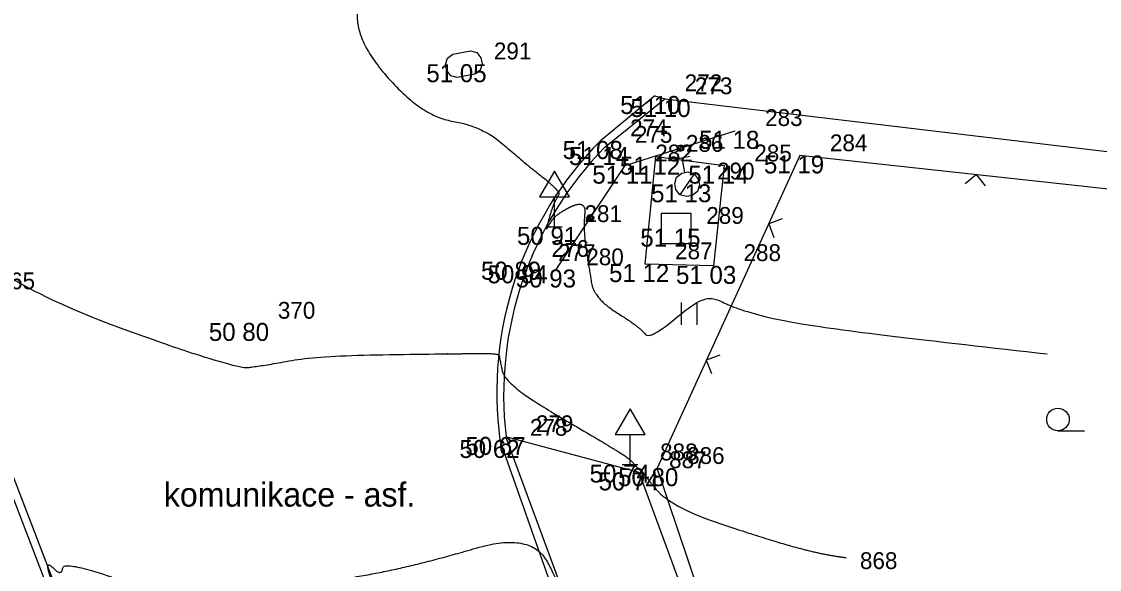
# Model space of a CAD drawing. Extents: x -704017 to -701500, y -1008977 to -1008450.
# Drawn here: x -703990.87 to -703972.91, y -1008664.25 to -1008655.12 of the extents above; entities that cross this region are included whole.
import ezdxf

# ---------------------------------------------------------------- set-up
doc = ezdxf.new("R2010")
doc.units = 0
for name, color, linetype in [('Z_body', 7, 'Continuous'), ('Z_body_cisla', 7, 'Continuous'), ('Z_body_vysky', 7, 'Continuous'), ('Z_chodnik', 7, 'Continuous'), ('Z_dopravni_znaceni', 7, 'Continuous'), ('Z_komunikace', 7, 'Continuous'), ('Z_obruby', 7, 'Continuous'), ('Z_oploceni', 7, 'Continuous'), ('Z_popis', 7, 'Continuous'), ('Z_rozhrani_ploch', 7, 'Continuous'), ('Z_site_znaky_plynovod', 7, 'Continuous'), ('Z_site_znaky_vodovod', 7, 'Continuous'), ('Z_teren_hrany_paty', 7, 'Continuous'), ('Z_vrstevnice_hlavni', 7, 'Continuous'), ('Z_vrstevnice_vedlejsi', 7, 'Continuous'), ('Z_zabradli', 7, 'Continuous')]:
    doc.layers.add(name, color=color, linetype=linetype)

# ---------------------------------------------------------------- blocks, each defined once
blk = doc.blocks.new('POINT_DISPLAY')
blk.add_line((0, 0), (0, 0))
blk = doc.blocks.new('Z212')
for p, q in [((-0.17, 0.17), (0, 0)), ((0, 0), (0.17, 0.17))]:
    blk.add_line(p, q)
blk = doc.blocks.new('Z530')
for p, q in [((-0.05, 0.03), (-0.03, 0.05)), ((-0.05, -0.03), (-0.05, 0.03)), ((-0.03, 0.05), (0.03, 0.05)), ((-0.03, -0.03), (-0.03, 0.03)), ((-0.03, 0.03), (0.03, 0.03)), ((-0.03, -0.03), (0.03, 0.03)), ((0.03, 0.05), (0.05, 0.03)), ((0.03, 0.03), (0.03, -0.03)), ((0.05, 0.03), (0.05, -0.03)), ((-0.03, -0.05), (-0.05, -0.03)), ((0.03, -0.03), (-0.03, -0.03)), ((0.03, -0.05), (-0.03, -0.05)), ((0.05, -0.03), (0.03, -0.05))]:
    blk.add_line(p, q)
blk = doc.blocks.new('Z306')
for p, q in [((-0.13, 0.17), (-0.13, -0.2)), ((0.13, 0.17), (0.13, -0.2))]:
    blk.add_line(p, q)
blk = doc.blocks.new('Z304')
blk.add_line((0, -0.19), (0.44, -0.19))
blk.add_circle((0, 0), 0.188)
blk = doc.blocks.new('Z527')
for p, q in [((0, 0.93), (-0.25, 0.5)), ((0.25, 0.5), (0, 0.93)), ((-0.25, 0.5), (0.25, 0.5)), ((0, 0), (0, 0.5)), ((-0.13, 0), (0.13, 0))]:
    blk.add_line(p, q)
blk = doc.blocks.new('Z18')
for p, q in [((-0.13, 0.45), (0.13, 0.45)), ((0, 0.2), (0, 0.45)), ((-0.15, 0.15), (-0.05, 0.2)), ((-0.05, 0.2), (0.05, 0.2)), ((0.05, 0.2), (0.15, 0.15)), ((-0.2, 0.05), (-0.15, 0.15)), ((-0.2, -0.05), (-0.2, 0.05)), ((0.15, 0.15), (-0.15, -0.15)), ((0.15, 0.15), (0.2, 0.05)), ((0.2, 0.05), (0.2, -0.05)), ((-0.15, -0.15), (-0.2, -0.05)), ((-0.05, -0.2), (-0.15, -0.15)), ((0.15, -0.15), (0.05, -0.2)), ((0.2, -0.05), (0.15, -0.15)), ((0.05, -0.2), (-0.05, -0.2))]:
    blk.add_line(p, q)
blk = doc.blocks.new('Z14')
for p, q in [((-0.25, 0.15), (-0.15, 0.2)), ((-0.15, 0.2), (0.15, 0.2)), ((0.15, 0.2), (0.25, 0.15)), ((-0.3, 0.05), (-0.25, 0.15)), ((-0.3, -0.05), (-0.3, 0.05)), ((0.25, 0.15), (0.3, 0.05)), ((0.3, 0.05), (0.3, -0.05)), ((-0.25, -0.15), (-0.3, -0.05)), ((-0.15, -0.2), (-0.25, -0.15)), ((0.25, -0.15), (0.15, -0.2)), ((0.3, -0.05), (0.25, -0.15)), ((0.15, -0.2), (-0.15, -0.2))]:
    blk.add_line(p, q)
blk = doc.blocks.new('Z608')
for p, q in [((0.25, 0.25), (-0.25, 0.25)), ((-0.25, 0.25), (-0.25, -0.25)), ((0.25, -0.25), (0.25, 0.25)), ((-0.25, -0.25), (0.25, -0.25))]:
    blk.add_line(p, q)

msp = doc.modelspace()

# ---------------------------------------------------------------- linework, layer by layer
at = {"layer": 'Z_chodnik'}
for p, q in [((-703980.58, -1008662.63), (-703982.8, -1008662.04)), ((-703978.51, -1008668.23), (-703980.58, -1008662.63))]:
    msp.add_line(p, q, dxfattribs=at)
at = {"layer": 'Z_komunikace'}
for p, q in [((-703980.32, -1008656.36), (-703981.23, -1008657.11)), ((-703980.32, -1008656.36), (-703980.15, -1008656.41)), ((-703980.15, -1008656.41), (-703971.14, -1008657.48)), ((-703992.64, -1008658.49), (-703989.18, -1008667.44)), ((-703981.87, -1008665.01), (-703982.9, -1008662.09))]:
    msp.add_line(p, q, dxfattribs=at)
msp.add_arc((-703977, -1008661.3), 5.952, 135.2788, 187.6443, dxfattribs=at)
at = {"layer": 'Z_obruby'}
for p, q in [((-703981.15, -1008657.21), (-703980.15, -1008656.41)), ((-703992.74, -1008658.56), (-703989.31, -1008667.49)), ((-703981.75, -1008664.88), (-703982.8, -1008662.04))]:
    msp.add_line(p, q, dxfattribs=at)
msp.add_arc((-703976.94, -1008661.34), 5.897, 135.4969, 186.7813, dxfattribs=at)
at = {"layer": 'Z_rozhrani_ploch'}
for p, q in [((-703980.48, -1008659.16), (-703980.3, -1008657.37)), ((-703980.3, -1008657.37), (-703979.16, -1008657.52)), ((-703979.16, -1008657.52), (-703979.34, -1008659.19)), ((-703979.34, -1008659.19), (-703980.48, -1008659.16))]:
    msp.add_line(p, q, dxfattribs=at)
at = {"layer": 'Z_teren_hrany_paty'}
for p, q in [((-703977.9, -1008657.35), (-703980.28, -1008662.56)), ((-703971.23, -1008658.08), (-703977.9, -1008657.35)), ((-703977.6, -1008670.51), (-703980.28, -1008662.56))]:
    msp.add_line(p, q, dxfattribs=at)
at = {"layer": 'Z_vrstevnice_hlavni'}
msp.add_open_spline([(-704009.834, -1008633.947), (-704008.639, -1008634.898), (-704007.097, -1008636.135), (-704003.977, -1008638.277), (-704003.231, -1008638.819), (-704001.631, -1008639.907), (-704000.867, -1008639.906), (-703997.17, -1008642.409), (-703994.823, -1008643.756), (-703994.703, -1008643.728), (-703993.348, -1008643.651), (-703992.995, -1008642.406), (-703992.399, -1008642.624), (-703992.166, -1008642.575), (-703991.657, -1008642.421), (-703990.877, -1008642.602), (-703990.087, -1008643.243), (-703988.737, -1008643.725), (-703987.719, -1008644.81), (-703986.755, -1008645.399), (-703986.308, -1008645.619), (-703984.807, -1008646.186), (-703985.704, -1008645.225), (-703986.427, -1008644.081), (-703986.268, -1008643.227), (-703985.558, -1008644.406), (-703985.308, -1008644.79), (-703982.136, -1008647.335), (-703982.104, -1008647.377), (-703980.996, -1008647.981), (-703981.138, -1008648.096), (-703981.236, -1008648.238), (-703982.91, -1008647.991), (-703984.29, -1008649.466), (-703985.783, -1008651.25), (-703985.074, -1008654.306), (-703985.408, -1008655.307), (-703984.22, -1008656.692), (-703983.2, -1008656.858), (-703982.505, -1008657.462), (-703981.889, -1008657.948), (-703981.945, -1008658.047), (-703982.027, -1008658.206), (-703982.128, -1008658.577), (-703982.119, -1008658.578), (-703981.97, -1008658.325), (-703981.459, -1008658.081), (-703981.513, -1008658.577), (-703981.415, -1008659.217), (-703981.332, -1008659.732), (-703980.559, -1008660.215), (-703980.405, -1008660.435), (-703979.463, -1008659.63), (-703979.059, -1008659.888), (-703977.693, -1008660.229), (-703973.778, -1008660.657)], degree=2, dxfattribs=at)
at = {"layer": 'Z_vrstevnice_vedlejsi'}
for points in [[(-704009.598, -1008633.766), (-704008.277, -1008634.819), (-704007.12, -1008635.746), (-704003.426, -1008638.282), (-704002.955, -1008638.624), (-704001.943, -1008639.313), (-704001.016, -1008639.312), (-703996.53, -1008642.349), (-703994.857, -1008643.309), (-703994.56, -1008643.24), (-703993.59, -1008643.185), (-703993.004, -1008641.121), (-703992.56, -1008641.283), (-703992.406, -1008640.907), (-703990.978, -1008641.146), (-703990.445, -1008640.984), (-703988.033, -1008641.546), (-703987.905, -1008641.575), (-703987.885, -1008641.539), (-703987.861, -1008641.54), (-703986.998, -1008641.406), (-703986.928, -1008641.515), (-703986.924, -1008641.522), (-703985.413, -1008644.031), (-703984.865, -1008644.873), (-703982.18, -1008647.028), (-703982.094, -1008647.138), (-703980.173, -1008648.185), (-703979.805, -1008648.229), (-703970.549, -1008649.412), (-703970.068, -1008649.448), (-703969.829, -1008649.458), (-703959.574, -1008650.612), (-703958.709, -1008650.75), (-703958.299, -1008650.799), (-703957.715, -1008650.89), (-703956.546, -1008651.009), (-703950.007, -1008651.766), (-703948.677, -1008651.914), (-703947.966, -1008651.974), (-703947.144, -1008651.937), (-703941.803, -1008652.381), (-703939.634, -1008652.541), (-703935.959, -1008652.918), (-703931.507, -1008653.392), (-703931.241, -1008653.334), (-703930.405, -1008652.729), (-703929.637, -1008652.341), (-703928.842, -1008651.433), (-703928.478, -1008651.254), (-703928.326, -1008651.185), (-703926.344, -1008651.403), (-703925.504, -1008650.658), (-703923.431, -1008650.615), (-703921.507, -1008651.151), (-703919.021, -1008652.183), (-703918.063, -1008652.174), (-703916.275, -1008652.677), (-703914.94, -1008652.463), (-703906.465, -1008652.493), (-703905.63, -1008652.483), (-703905.177, -1008652.517), (-703898.478, -1008653.562), (-703894.56, -1008654.198), (-703893.983, -1008654.291), (-703885.85, -1008655.223), (-703881.786, -1008655.701), (-703881.516, -1008655.691), (-703868.843, -1008654.474), (-703864.229, -1008654.765), (-703856.36, -1008654.976), (-703848.079, -1008655.479), (-703842.495, -1008655.602), (-703838.899, -1008655.683), (-703831.037, -1008656.071), (-703828.126, -1008656.326), (-703816.323, -1008657.511), (-703813.977, -1008657.649), (-703805.195, -1008657.724)], [(-703996.614, -1008653.997), (-703996.53, -1008653.954), (-703995.4, -1008652.79), (-703994.748, -1008653.468), (-703994.565, -1008653.661), (-703992.64, -1008658.49), (-703992.598, -1008656.799), (-703991.854, -1008653.994), (-703991.65, -1008652.14), (-703989.884, -1008649.309), (-703988.96, -1008646.77), (-703991.654, -1008643.898), (-703992.295, -1008643.669), (-703992.59, -1008643.726), (-703992.781, -1008643.766), (-703992.985, -1008643.692), (-703993.106, -1008644.118), (-703994.107, -1008644.174), (-703994.716, -1008644.242), (-703995.23, -1008643.95), (-703997.811, -1008642.469), (-704000.718, -1008640.501), (-704001.319, -1008640.502), (-704003.507, -1008639.013), (-704004.527, -1008638.272), (-704007.073, -1008636.524), (-704009.002, -1008634.978), (-704010.07, -1008634.127)], [(-703992.64, -1008658.49), (-703991.93, -1008658.808), (-703990.436, -1008659.797), (-703987.313, -1008660.904), (-703986.884, -1008660.861), (-703985.933, -1008660.682), (-703983.503, -1008660.652), (-703982.908, -1008660.646), (-703982.907, -1008660.732), (-703982.806, -1008661.176), (-703981.131, -1008662.157), (-703980.723, -1008662.412), (-703980.655, -1008662.51), (-703980.53, -1008662.618), (-703980.061, -1008663.209), (-703978.223, -1008663.817), (-703977.422, -1008664.017), (-703977.132, -1008664.049)], [(-703991.305, -1008666.866), (-703990.71, -1008667.458), (-703989.91, -1008666.842), (-703989.702, -1008666.469), (-703990.341, -1008664.544), (-703990.478, -1008664.084), (-703990.202, -1008664.369), (-703990.172, -1008664.089), (-703988.378, -1008664.725), (-703985.803, -1008664.468), (-703984.247, -1008664.174), (-703982.363, -1008663.613), (-703981.838, -1008664.665), (-703981.808, -1008664.722), (-703981.703, -1008664.79), (-703979.237, -1008666.262), (-703979.164, -1008666.207), (-703978.967, -1008666.455), (-703978.04, -1008666.762), (-703976.651, -1008665.634)]]:
    msp.add_open_spline(points, degree=2, dxfattribs=at)
at = {"layer": 'Z_zabradli'}
for p, q in [((-703980.81, -1008657.52), (-703978.98, -1008656.94)), ((-703981.96, -1008659.25), (-703980.81, -1008657.52))]:
    msp.add_line(p, q, dxfattribs=at)

# ---------------------------------------------------------------- block references
at = {"layer": 'Z_body'}
for p in [(-703983.5, -1008655.83), (-703980.32, -1008656.36), (-703980.15, -1008656.41), (-703978.98, -1008656.94), (-703981.23, -1008657.11), (-703981.15, -1008657.21), (-703980.81, -1008657.52), (-703980.3, -1008657.37), (-703979.16, -1008657.52), (-703977.9, -1008657.35), (-703979.78, -1008657.83), (-703981.99, -1008658.54), (-703979.96, -1008658.57), (-703982.54, -1008659.12), (-703982.43, -1008659.18), (-703981.96, -1008659.25), (-703980.48, -1008659.16), (-703979.34, -1008659.19), (-703987.1, -1008660.14), (-703982.9, -1008662.09), (-703982.8, -1008662.04), (-703980.73, -1008662.5), (-703980.58, -1008662.63), (-703980.28, -1008662.56)]:
    msp.add_blockref('POINT_DISPLAY', p, dxfattribs=at)
at = {"layer": 'Z_dopravni_znaceni'}
for p in [(-703981.99, -1008658.54), (-703980.73, -1008662.5)]:
    msp.add_blockref('Z527', p, dxfattribs=at)
at = {"layer": 'Z_oploceni'}
for p, rotation in [((-703974.96, -1008657.67), 173.8), ((-703978.42, -1008658.49), -114.60000000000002), ((-703979.46, -1008660.76), -114.60000000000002)]:
    msp.add_blockref('Z212', p, dxfattribs=dict(at, rotation=rotation))
at = {"layer": 'Z_popis'}
for name, p in [('Z306', (-703979.75, -1008659.97)), ('Z304', (-703973.6, -1008661.75))]:
    msp.add_blockref(name, p, dxfattribs=at)
at = {"layer": 'Z_site_znaky_plynovod', "rotation": 10.799999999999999}
msp.add_blockref('Z14', (-703983.5, -1008655.83), dxfattribs=at)
at = {"layer": 'Z_site_znaky_vodovod', "rotation": 10.799999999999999}
msp.add_blockref('Z18', (-703979.78, -1008657.83), dxfattribs=at)
at = {"layer": 'Z_site_znaky_vodovod'}
msp.add_blockref('Z608', (-703979.96, -1008658.57), dxfattribs=at)
at = {"layer": 'Z_zabradli'}
for p, rotation in [((-703979.89, -1008657.23), 17.599999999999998), ((-703981.39, -1008658.39), -123.60000000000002)]:
    msp.add_blockref('Z530', p, dxfattribs=dict(at, rotation=rotation))

# ---------------------------------------------------------------- texts
at = {"layer": 'Z_body_cisla'}
for s, p in [('291', (-703983, -1008655.75)), ('272', (-703979.82, -1008656.28)), ('273', (-703979.65, -1008656.33)), ('283', (-703978.48, -1008656.86)), ('274', (-703980.73, -1008657.03)), ('275', (-703980.65, -1008657.14)), ('282', (-703980.31, -1008657.45)), ('286', (-703979.8, -1008657.29)), ('285', (-703978.66, -1008657.45)), ('284', (-703977.4, -1008657.28)), ('290', (-703979.28, -1008657.75)), ('281', (-703981.49, -1008658.46)), ('289', (-703979.46, -1008658.49)), ('276', (-703982.04, -1008659.04)), ('277', (-703981.93, -1008659.11)), ('280', (-703981.46, -1008659.18)), ('287', (-703979.98, -1008659.08)), ('288', (-703978.84, -1008659.11)), ('365', (-703991.27, -1008659.58)), ('370', (-703986.6, -1008660.07)), ('278', (-703982.4, -1008662.02)), ('279', (-703982.3, -1008661.96)), ('888', (-703980.23, -1008662.43)), ('887', (-703980.08, -1008662.56)), ('886', (-703979.78, -1008662.49)), ('868', (-703976.9, -1008664.24))]:
    msp.add_text(s, height=0.28, dxfattribs=at).set_placement(p)
at = {"layer": 'Z_body_vysky'}
for s, p in [('51 05', (-703984.125, -1008656.13)), ('51 10', (-703980.895, -1008656.66)), ('51 10', (-703980.725, -1008656.71)), ('51 18', (-703979.58, -1008657.24)), ('51 08', (-703981.855, -1008657.41)), ('51 14', (-703981.75, -1008657.51)), ('51 19', (-703978.5, -1008657.65)), ('51 11', (-703981.36, -1008657.82)), ('51 12', (-703980.9, -1008657.67)), ('51 14', (-703979.76, -1008657.82)), ('51 13', (-703980.38, -1008658.13)), ('50 91', (-703982.615, -1008658.84)), ('51 15', (-703980.56, -1008658.87)), ('50 89', (-703983.215, -1008659.42)), ('50 94', (-703983.105, -1008659.48)), ('50 93', (-703982.635, -1008659.55)), ('51 12', (-703981.08, -1008659.46)), ('51 03', (-703979.965, -1008659.49)), ('50 80', (-703987.75, -1008660.44)), ('50 62', (-703983.575, -1008662.39)), ('50 67', (-703983.475, -1008662.34)), ('50 74', (-703981.405, -1008662.8)), ('50 74', (-703981.255, -1008662.93)), ('50 80', (-703980.93, -1008662.86))]:
    msp.add_text(s, height=0.3, dxfattribs=at).set_placement(p)
at = {"layer": 'Z_popis'}
msp.add_text('komunikace - asf.', height=0.4, dxfattribs=at).set_placement((-703988.5, -1008663.2))

doc.saveas('drawing.dxf')
